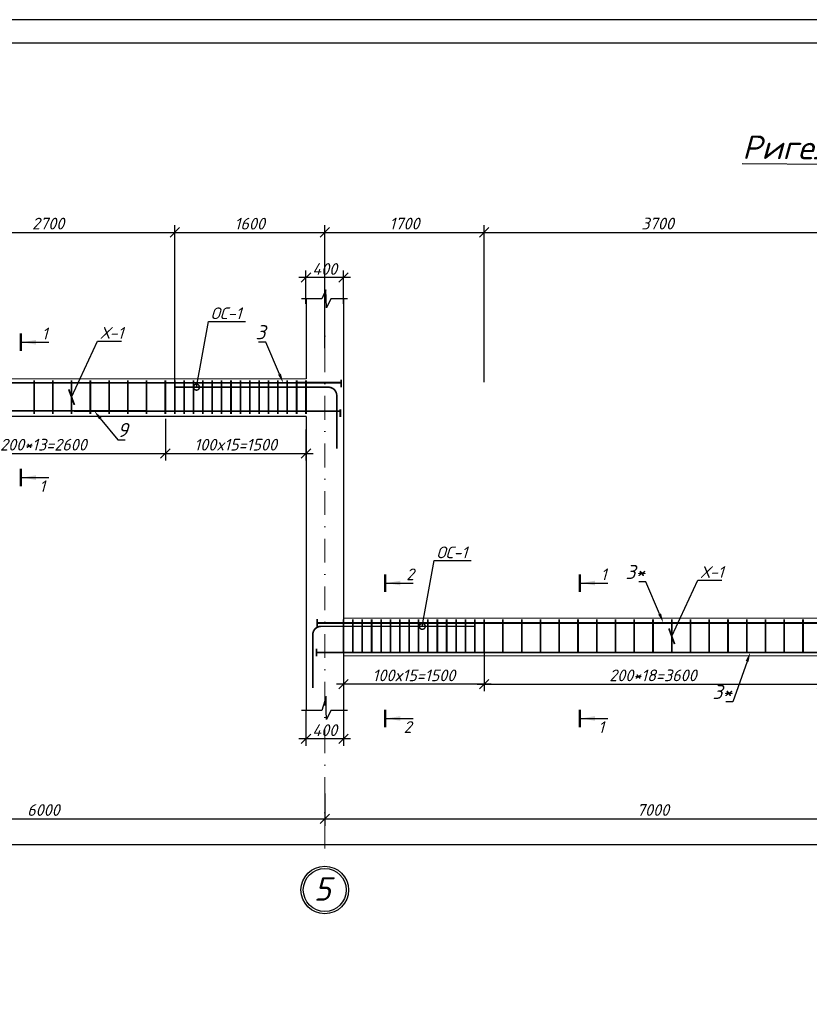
# Model space of a CAD drawing. Header units: millimetres. Extents: x -33345 to 4712671, y -3392 to 121473.
# Tile 542 of 656: x 2735623 to 2752464, y 65501 to 86501. Entities that reach past the tile are written whole.
import ezdxf
from ezdxf import colors
from ezdxf.entities.mleader import LeaderData, LeaderLine
from ezdxf.math import Vec2, Vec3

# ---------------------------------------------------------------- set-up
doc = ezdxf.new("R2010")
doc.units = ezdxf.units.MM
doc.linetypes.add('DASHDOTX2', pattern=[50.8, 25.4, -12.7, 0, -12.7])
doc.layers.add('0.25', color=7, linetype='Continuous', lineweight=25)
doc.layers.add('АСО-Текст', color=7, linetype='Continuous', lineweight=20)
doc.layers.add('Лист', color=7, linetype='Continuous')
doc.styles.add('_text', font='isocpeui.ttf')
doc.styles.add('GOST 2.304', font='isocpeui.ttf')
doc.styles.add('RUSS', font='RUSS.shx', dxfattribs={"width": 0.8, "oblique": 15, "height": 250})
doc.styles.add('ГОСТ 250', font='isocpeui.ttf', dxfattribs={"height": 250})
doc.styles.add('Тохир', font='isocpeui.ttf', dxfattribs={"oblique": 2, "height": 250})
doc.dimstyles.new('Islom 94', dxfattribs={"dimtxt": 250, "dimasz": 200, "dimexe": 150, "dimexo": 100, "dimgap": 60, "dimtad": 1, "dimdec": 0, "dimtxsty": '_text', "dimblk": 'OBLIQUE', "dimcen": 0, "dimdle": 150, "dimadec": 0, "dimazin": 0, "dimtfac": 1, "dimtdec": 0, "dimtmove": 0, "dimatfit": 3, "dimfxl": 1, "dimarcsym": 0})

# ---------------------------------------------------------------- blocks, each defined once
blk = doc.blocks.new('*U327')
at = {"layer": '0.25', "color": 5, "linetype": 'Continuous', "lineweight": 25, "ltscale": 100}
blk.add_lwpolyline([(-125914, 0), (0, 0), (0, 42000), (-125914, 42000), (-125914, 0)], dxfattribs=at)
at = {"layer": '0.25', "color": 7, "linetype": 'Continuous', "lineweight": 30, "ltscale": 100}
blk.add_lwpolyline([(-123914, 500), (-500, 500), (-500, 41500), (-123914, 41500), (-123914, 500)], dxfattribs=at)
blk = doc.blocks.new('_Oblique')
at = {"color": 0, "linetype": 'ByBlock', "lineweight": -2}
blk.add_line((-0.5, -0.5), (0.5, 0.5), dxfattribs=at)
blk = doc.blocks.new('*D1342')
at = {"color": 0, "lineweight": -2, "ltscale": 10, "transparency": 16777216}
for p, q in [((2741729, 71767), (2741729, 71013)), ((2742529, 71767), (2742529, 71013)), ((2742679, 71163), (2741579, 71163))]:
    blk.add_line(p, q, dxfattribs=at)
at = {"layer": 'Defpoints', "color": 0, "ltscale": 10, "transparency": 16777216}
for p in [(2741729, 71867), (2742529, 71867), (2741729, 71163)]:
    blk.add_point(p, dxfattribs=at)
at = {"color": 0, "lineweight": -2, "ltscale": 10, "transparency": 16777216, "xscale": 200, "yscale": 200, "zscale": 200, "rotation": 180}
blk.add_blockref('_Oblique', (2741729, 71163), dxfattribs=at)
at = {"color": 0, "lineweight": -2, "ltscale": 10, "transparency": 16777216, "xscale": 200, "yscale": 200, "zscale": 200}
blk.add_blockref('_Oblique', (2742529, 71163), dxfattribs=at)
at = {"color": 0, "ltscale": 10, "transparency": 16777216, "insert": (2742129, 71348), "char_height": 250, "attachment_point": 5, "style": '_text'}
blk.add_mtext('400', dxfattribs=at)
blk = doc.blocks.new('*D1343')
at = {"color": 0, "lineweight": -2, "ltscale": 10, "transparency": 16777216}
for p, q in [((2741729, 80439), (2741729, 81150)), ((2742529, 80439), (2742529, 81150)), ((2742679, 81000), (2741579, 81000))]:
    blk.add_line(p, q, dxfattribs=at)
at = {"layer": 'Defpoints', "color": 0, "ltscale": 10, "transparency": 16777216}
for p in [(2741729, 81000), (2741729, 80339), (2742529, 80339)]:
    blk.add_point(p, dxfattribs=at)
at = {"color": 0, "lineweight": -2, "ltscale": 10, "transparency": 16777216, "xscale": 200, "yscale": 200, "zscale": 200, "rotation": 180}
blk.add_blockref('_Oblique', (2741729, 81000), dxfattribs=at)
at = {"color": 0, "lineweight": -2, "ltscale": 10, "transparency": 16777216, "xscale": 200, "yscale": 200, "zscale": 200}
blk.add_blockref('_Oblique', (2742529, 81000), dxfattribs=at)
at = {"color": 0, "ltscale": 10, "transparency": 16777216, "insert": (2742129, 81185), "char_height": 250, "attachment_point": 5, "style": '_text'}
blk.add_mtext('400', dxfattribs=at)
blk = doc.blocks.new('*D2859')
at = {"color": 0, "lineweight": -2, "ltscale": 10, "transparency": 16777216}
for p, q in [((2812929, 77052), (2812929, 68756)), ((2694129, 74194), (2694129, 68756)), ((2813079, 68906), (2693979, 68906))]:
    blk.add_line(p, q, dxfattribs=at)
at = {"layer": 'Defpoints', "color": 0, "ltscale": 10, "transparency": 16777216}
for p in [(2812929, 77152), (2694129, 74294, 1359241), (2694129, 68906)]:
    blk.add_point(p, dxfattribs=at)
at = {"color": 0, "lineweight": -2, "ltscale": 10, "transparency": 16777216, "xscale": 200, "yscale": 200, "zscale": 200, "rotation": 180}
blk.add_blockref('_Oblique', (2694129, 68906), dxfattribs=at)
at = {"color": 0, "lineweight": -2, "ltscale": 10, "transparency": 16777216, "xscale": 200, "yscale": 200, "zscale": 200}
blk.add_blockref('_Oblique', (2812929, 68906), dxfattribs=at)
at = {"color": 0, "ltscale": 10, "transparency": 16777216, "insert": (2753529, 69091), "char_height": 250, "attachment_point": 5, "style": '_text'}
blk.add_mtext('59400', dxfattribs=at)
blk = doc.blocks.new('*D1402')
at = {"color": 0, "lineweight": -2, "ltscale": 10, "transparency": 16777216}
for p, q in [((2738729, 77991), (2738729, 77102)), ((2741729, 77759), (2741729, 77102)), ((2738579, 77252), (2741879, 77252))]:
    blk.add_line(p, q, dxfattribs=at)
at = {"layer": 'Defpoints', "color": 0, "ltscale": 10, "transparency": 16777216}
for p in [(2738729, 78091), (2741729, 77859), (2741729, 77252)]:
    blk.add_point(p, dxfattribs=at)
at = {"color": 0, "lineweight": -2, "ltscale": 10, "transparency": 16777216, "xscale": 200, "yscale": 200, "zscale": 200, "rotation": 180}
blk.add_blockref('_Oblique', (2738729, 77252), dxfattribs=at)
at = {"color": 0, "lineweight": -2, "ltscale": 10, "transparency": 16777216, "xscale": 200, "yscale": 200, "zscale": 200}
blk.add_blockref('_Oblique', (2741729, 77252), dxfattribs=at)
at = {"color": 0, "ltscale": 10, "transparency": 16777216, "insert": (2740229, 77437), "char_height": 250, "attachment_point": 5, "style": '_text'}
blk.add_mtext('100x15=1500', dxfattribs=at)
blk = doc.blocks.new('*D1403')
at = {"color": 0, "lineweight": -2, "ltscale": 10, "transparency": 16777216}
for p, q in [((2733529, 77877), (2733529, 77102)), ((2738729, 77877), (2738729, 77102)), ((2733379, 77252), (2738879, 77252))]:
    blk.add_line(p, q, dxfattribs=at)
at = {"layer": 'Defpoints', "color": 0, "ltscale": 10, "transparency": 16777216}
for p in [(2733529, 77977, 1359241), (2738729, 77977, 1359241), (2738729, 77252)]:
    blk.add_point(p, dxfattribs=at)
at = {"color": 0, "lineweight": -2, "ltscale": 10, "transparency": 16777216, "xscale": 200, "yscale": 200, "zscale": 200, "rotation": 180}
blk.add_blockref('_Oblique', (2733529, 77252), dxfattribs=at)
at = {"color": 0, "lineweight": -2, "ltscale": 10, "transparency": 16777216, "xscale": 200, "yscale": 200, "zscale": 200}
blk.add_blockref('_Oblique', (2738729, 77252), dxfattribs=at)
at = {"color": 0, "ltscale": 10, "transparency": 16777216, "insert": (2736129, 77437), "char_height": 250, "attachment_point": 5, "style": '_text'}
blk.add_mtext('200*13=2600', dxfattribs=at)
blk = doc.blocks.new('*D1504')
at = {"color": 0, "lineweight": -2, "ltscale": 10, "transparency": 16777216}
for p, q in [((2745530, 73071), (2745530, 72182)), ((2742530, 72839), (2742530, 72182)), ((2745680, 72332), (2742380, 72332))]:
    blk.add_line(p, q, dxfattribs=at)
at = {"layer": 'Defpoints', "color": 0, "ltscale": 10, "transparency": 16777216}
for p in [(2745530, 73171), (2742530, 72939), (2742530, 72332)]:
    blk.add_point(p, dxfattribs=at)
at = {"color": 0, "lineweight": -2, "ltscale": 10, "transparency": 16777216, "xscale": 200, "yscale": 200, "zscale": 200, "rotation": 180}
blk.add_blockref('_Oblique', (2742530, 72332), dxfattribs=at)
at = {"color": 0, "lineweight": -2, "ltscale": 10, "transparency": 16777216, "xscale": 200, "yscale": 200, "zscale": 200}
blk.add_blockref('_Oblique', (2745530, 72332), dxfattribs=at)
at = {"color": 0, "ltscale": 10, "transparency": 16777216, "insert": (2744030, 72517), "char_height": 250, "attachment_point": 5, "style": '_text'}
blk.add_mtext('100x15=1500', dxfattribs=at)
blk = doc.blocks.new('*D1506')
at = {"color": 0, "lineweight": -2, "ltscale": 10, "transparency": 16777216}
for p, q in [((2745530, 72890), (2745530, 72182)), ((2752729, 72890), (2752729, 72182)), ((2745380, 72332), (2752879, 72332))]:
    blk.add_line(p, q, dxfattribs=at)
at = {"layer": 'Defpoints', "color": 0, "ltscale": 10, "transparency": 16777216}
for p in [(2745530, 72990, 1359241), (2752729, 72990, 1359241), (2752729, 72332)]:
    blk.add_point(p, dxfattribs=at)
at = {"color": 0, "lineweight": -2, "ltscale": 10, "transparency": 16777216, "xscale": 200, "yscale": 200, "zscale": 200, "rotation": 180}
blk.add_blockref('_Oblique', (2745530, 72332), dxfattribs=at)
at = {"color": 0, "lineweight": -2, "ltscale": 10, "transparency": 16777216, "xscale": 200, "yscale": 200, "zscale": 200}
blk.add_blockref('_Oblique', (2752729, 72332), dxfattribs=at)
at = {"color": 0, "ltscale": 10, "transparency": 16777216, "insert": (2749129, 72517), "char_height": 250, "attachment_point": 5, "style": '_text'}
blk.add_mtext('200*18=3600', dxfattribs=at)
blk = doc.blocks.new('*D2917')
at = {"color": 0, "lineweight": -2, "transparency": 16777216}
for p, q in [((2733529, 78865), (2733529, 82116)), ((2738929, 78769), (2738929, 82116)), ((2733379, 81966), (2739079, 81966))]:
    blk.add_line(p, q, dxfattribs=at)
at = {"layer": 'Defpoints', "color": 0, "transparency": 16777216}
for p in [(2738929, 81966), (2733529, 78765, 1359241), (2738929, 78669, 1359241)]:
    blk.add_point(p, dxfattribs=at)
at = {"color": 0, "lineweight": -2, "transparency": 16777216, "xscale": 200, "yscale": 200, "zscale": 200, "rotation": 180}
blk.add_blockref('_Oblique', (2733529, 81966), dxfattribs=at)
at = {"color": 0, "lineweight": -2, "transparency": 16777216, "xscale": 200, "yscale": 200, "zscale": 200}
blk.add_blockref('_Oblique', (2738929, 81966), dxfattribs=at)
at = {"color": 0, "lineweight": 0, "transparency": 16777216, "insert": (2736229, 82153), "char_height": 250, "attachment_point": 5, "style": '_text'}
blk.add_mtext('2700', dxfattribs=at)
blk = doc.blocks.new('*D1512')
at = {"color": 0, "lineweight": -2, "transparency": 16777216}
for p, q in [((2738929, 79432), (2738929, 82116)), ((2742129, 79497), (2742129, 82116)), ((2738779, 81966), (2742279, 81966))]:
    blk.add_line(p, q, dxfattribs=at)
at = {"layer": 'Defpoints', "color": 0, "transparency": 16777216}
for p in [(2742129, 81966), (2742129, 79397, 1359241), (2738929, 79332, 1359241)]:
    blk.add_point(p, dxfattribs=at)
at = {"color": 0, "lineweight": -2, "transparency": 16777216, "xscale": 200, "yscale": 200, "zscale": 200, "rotation": 180}
blk.add_blockref('_Oblique', (2738929, 81966), dxfattribs=at)
at = {"color": 0, "lineweight": -2, "transparency": 16777216, "xscale": 200, "yscale": 200, "zscale": 200}
blk.add_blockref('_Oblique', (2742129, 81966), dxfattribs=at)
at = {"color": 0, "lineweight": 0, "transparency": 16777216, "insert": (2740529, 82151), "char_height": 250, "attachment_point": 5, "style": '_text'}
blk.add_mtext('1600', dxfattribs=at)
blk = doc.blocks.new('*D1513')
at = {"color": 0, "lineweight": -2, "transparency": 16777216}
for p, q in [((2742129, 79497), (2742129, 82116)), ((2745529, 79436), (2745529, 82116)), ((2741979, 81966), (2745679, 81966))]:
    blk.add_line(p, q, dxfattribs=at)
at = {"layer": 'Defpoints', "color": 0, "transparency": 16777216}
for p in [(2745529, 81966), (2742129, 79397, 1359241), (2745529, 79336, 1359241)]:
    blk.add_point(p, dxfattribs=at)
at = {"color": 0, "lineweight": -2, "transparency": 16777216, "xscale": 200, "yscale": 200, "zscale": 200, "rotation": 180}
blk.add_blockref('_Oblique', (2742129, 81966), dxfattribs=at)
at = {"color": 0, "lineweight": -2, "transparency": 16777216, "xscale": 200, "yscale": 200, "zscale": 200}
blk.add_blockref('_Oblique', (2745529, 81966), dxfattribs=at)
at = {"color": 0, "lineweight": 0, "transparency": 16777216, "insert": (2743829, 82153), "char_height": 250, "attachment_point": 5, "style": '_text'}
blk.add_mtext('1700', dxfattribs=at)
blk = doc.blocks.new('*D1514')
at = {"color": 0, "lineweight": -2, "transparency": 16777216}
for p, q in [((2745529, 78773), (2745529, 82116)), ((2752929, 78769), (2752929, 82116)), ((2745379, 81966), (2753079, 81966))]:
    blk.add_line(p, q, dxfattribs=at)
at = {"layer": 'Defpoints', "color": 0, "transparency": 16777216}
for p in [(2752929, 81966), (2745529, 78673, 1359241), (2752929, 78669, 1359241)]:
    blk.add_point(p, dxfattribs=at)
at = {"color": 0, "lineweight": -2, "transparency": 16777216, "xscale": 200, "yscale": 200, "zscale": 200, "rotation": 180}
blk.add_blockref('_Oblique', (2745529, 81966), dxfattribs=at)
at = {"color": 0, "lineweight": -2, "transparency": 16777216, "xscale": 200, "yscale": 200, "zscale": 200}
blk.add_blockref('_Oblique', (2752929, 81966), dxfattribs=at)
at = {"color": 0, "lineweight": 0, "transparency": 16777216, "insert": (2749229, 82153), "char_height": 250, "attachment_point": 5, "style": '_text'}
blk.add_mtext('3700', dxfattribs=at)
blk = doc.blocks.new('_ArchTick')
at = {"color": 0, "linetype": 'ByBlock', "const_width": 0.15}
blk.add_lwpolyline([(-0.5, -0.5), (0.5, 0.5)], dxfattribs=at)
blk = doc.blocks.new('_DotSmall')
at = {"color": 0, "linetype": 'ByBlock', "const_width": 0.5}
blk.add_lwpolyline([(-0.0625, 0, 1), (0.0625, 0, 1)], format="xyb", close=True, dxfattribs=at)
blk = doc.blocks.new('*D2936')
at = {"color": 0, "lineweight": -2, "ltscale": 10, "transparency": 16777216}
for p, q in [((2730129, 70196), (2730129, 69310)), ((2742129, 69997), (2742129, 69310)), ((2729979, 69460), (2742279, 69460))]:
    blk.add_line(p, q, dxfattribs=at)
at = {"layer": 'Defpoints', "color": 0, "ltscale": 10, "transparency": 16777216}
for p in [(2730129, 70296), (2742129, 70097), (2742129, 69460)]:
    blk.add_point(p, dxfattribs=at)
at = {"color": 0, "lineweight": -2, "ltscale": 10, "transparency": 16777216, "xscale": 200, "yscale": 200, "zscale": 200, "rotation": 180}
blk.add_blockref('_Oblique', (2730129, 69460), dxfattribs=at)
at = {"color": 0, "lineweight": -2, "ltscale": 10, "transparency": 16777216, "xscale": 200, "yscale": 200, "zscale": 200}
blk.add_blockref('_Oblique', (2742129, 69460), dxfattribs=at)
at = {"color": 0, "ltscale": 10, "transparency": 16777216, "insert": (2736129, 69645), "char_height": 250, "attachment_point": 5, "style": '_text'}
blk.add_mtext('6000', dxfattribs=at)
blk = doc.blocks.new('*D2937')
at = {"color": 0, "lineweight": -2, "ltscale": 10, "transparency": 16777216}
for p, q in [((2756129, 70155), (2756129, 69310)), ((2742129, 69997), (2742129, 69310)), ((2741979, 69460), (2756279, 69460))]:
    blk.add_line(p, q, dxfattribs=at)
at = {"layer": 'Defpoints', "color": 0, "ltscale": 10, "transparency": 16777216}
for p in [(2756129, 70255), (2742129, 70097), (2756129, 69460)]:
    blk.add_point(p, dxfattribs=at)
at = {"color": 0, "lineweight": -2, "ltscale": 10, "transparency": 16777216, "xscale": 200, "yscale": 200, "zscale": 200, "rotation": 180}
blk.add_blockref('_Oblique', (2742129, 69460), dxfattribs=at)
at = {"color": 0, "lineweight": -2, "ltscale": 10, "transparency": 16777216, "xscale": 200, "yscale": 200, "zscale": 200}
blk.add_blockref('_Oblique', (2756129, 69460), dxfattribs=at)
at = {"color": 0, "ltscale": 10, "transparency": 16777216, "insert": (2749129, 69646), "char_height": 250, "attachment_point": 5, "style": '_text'}
blk.add_mtext('7000', dxfattribs=at)
blk = doc.blocks.new('asdfsad')
at = {"layer": 'АСО-Текст', "char_height": 300, "width": 4488.273, "attachment_point": 1, "style": 'RUSS'}
for insert in [(1262235.5, -413358.2), (1255930.4, -416387.8)]:
    blk.add_mtext('\\pi1133.11364;Продольная\\P\\pi1308.11364;арматура \\P\\pi1474.93182;колонны', dxfattribs=dict(at, insert=insert))

msp = doc.modelspace()

# ---------------------------------------------------------------- linework, layer by layer
at = {"color": 177, "ltscale": 10, "true_color": 0x293189}
for p, q in [((2741729.328, 80553.939), (2741729.328, 78841.039)), ((2741729.328, 80550.332), (2741729.328, 78841.039)), ((2741729.328, 78041.039), (2741729.328, 71769.72))]:
    msp.add_line(p, q, dxfattribs=at)
at = {"color": 1, "linetype": 'DASHDOTX2', "lineweight": 5, "ltscale": 20}
msp.add_line((2742129.483, 80510.221), (2742129.483, 68447.111), dxfattribs=at)
at = {"color": 177, "lineweight": 25, "ltscale": 10, "true_color": 0x293189}
for p, q in [((2742529.328, 80550.332), (2742529.328, 71769.72)), ((2741729.328, 78841.039), (2730529.328, 78834.955)), ((2741729.328, 78041.039), (2730529.328, 78038.644))]:
    msp.add_line(p, q, dxfattribs=at)
at = {"color": 116, "true_color": 0x136734}
for p, q in [((2735672.791, 79622.392), (2736244.499, 79622.393)), ((2735672.791, 76735.179), (2736244.499, 76735.18)), ((2743442.986, 74485.634), (2744014.694, 74485.634)), ((2747594.597, 74485.634), (2748166.305, 74485.634)), ((2743442.986, 71598.421), (2744014.694, 71598.421)), ((2747594.597, 71598.421), (2748166.305, 71598.421))]:
    msp.add_line(p, q, dxfattribs=at)
at = {"color": 154, "lineweight": 0}
for p, q in [((2742529.328, 73734.955), (2755729.328, 73734.955)), ((2742529.328, 72934.955), (2755729.328, 72934.955))]:
    msp.add_line(p, q, dxfattribs=at)
at = {"color": 7}
for points in [[(2742615.331, 80550.332), (2742257.925, 80550.332), (2742166.674, 80356.153), (2742157.891, 80549.22), (2742150.159, 80740.959), (2742068.397, 80550.332), (2741630.082, 80550.332)], [(2742615.331, 71769.72), (2742257.925, 71769.72), (2742166.674, 71575.54), (2742157.891, 71768.607), (2742157.335, 72062.786), (2742068.397, 71769.72), (2741630.082, 71769.72)]]:
    msp.add_lwpolyline(points, dxfattribs=at)
at = {"color": 116, "linetype": 'Continuous', "lineweight": 50, "ltscale": 100, "true_color": 0x136734}
for points in [[(2735647.791, 79437.668), (2735647.791, 79807.116)], [(2735647.791, 76550.455), (2735647.791, 76919.903)], [(2743417.986, 74300.91), (2743417.986, 74670.358)], [(2747569.597, 74300.91), (2747569.597, 74670.358)], [(2743417.986, 71413.697), (2743417.986, 71783.145)], [(2747569.597, 71413.697), (2747569.597, 71783.145)]]:
    msp.add_lwpolyline(points, dxfattribs=at)
at = {"ltscale": 100, "const_width": 36.895, "elevation": -1359241.496}
msp.add_lwpolyline([(2742478.283, 78759.46), (2733424.794, 78755.928)], dxfattribs=at)
at = {"color": 32, "ltscale": 100, "true_color": 0xcd6928, "const_width": 36.895}
for points in [[(2735929.328, 78810.129), (2735929.328, 78091.476)], [(2736329.328, 78810.129), (2736329.328, 78091.476)], [(2736729.328, 78810.129), (2736729.328, 78091.476)], [(2737129.328, 78810.129), (2737129.328, 78091.476)], [(2737529.328, 78810.129), (2737529.328, 78091.476)], [(2737929.328, 78810.129), (2737929.328, 78091.476)], [(2738329.328, 78810.129), (2738329.328, 78091.476)], [(2738729.328, 78810.129), (2738729.328, 78091.476)], [(2738929.328, 78810.129), (2738929.328, 78091.476)], [(2739129.328, 78810.129), (2739129.328, 78091.476)], [(2739329.328, 78810.129), (2739329.328, 78091.476)], [(2739329.328, 78810.129), (2739329.328, 78091.476)], [(2739529.328, 78810.129), (2739529.328, 78091.476)], [(2739729.328, 78810.129), (2739729.328, 78091.476)], [(2739929.328, 78810.129), (2739929.328, 78091.476)], [(2740129.328, 78810.129), (2740129.328, 78091.476)], [(2740329.328, 78810.129), (2740329.328, 78091.476)], [(2740529.328, 78810.129), (2740529.328, 78091.476)], [(2740729.328, 78810.129), (2740729.328, 78091.476)], [(2740929.328, 78810.129), (2740929.328, 78091.476)], [(2741129.328, 78810.129), (2741129.328, 78091.476)], [(2741329.328, 78810.129), (2741329.328, 78091.476)], [(2741529.328, 78810.129), (2741529.328, 78091.476)], [(2741729.328, 78810.129), (2741729.328, 78091.476)], [(2742529.638, 73710.129), (2742529.638, 72991.476)], [(2742729.638, 73710.129), (2742729.638, 72991.476)], [(2742929.638, 73710.129), (2742929.638, 72991.476)], [(2743129.638, 73710.129), (2743129.638, 72991.476)], [(2743329.638, 73710.129), (2743329.638, 72991.476)], [(2743529.638, 73710.129), (2743529.638, 72991.476)], [(2743729.638, 73710.129), (2743729.638, 72991.476)], [(2743929.638, 73710.129), (2743929.638, 72991.476)], [(2744129.638, 73710.129), (2744129.638, 72991.476)], [(2744329.638, 73710.129), (2744329.638, 72991.476)], [(2744529.638, 73710.129), (2744529.638, 72991.476)], [(2744729.638, 73710.129), (2744729.638, 72991.476)], [(2744929.638, 73710.129), (2744929.638, 72991.476)], [(2744929.638, 73710.129), (2744929.638, 72991.476)], [(2745129.638, 73710.129), (2745129.638, 72991.476)], [(2745329.638, 73710.129), (2745329.638, 72991.476)], [(2745529.638, 73710.129), (2745529.638, 72991.476)], [(2745929.638, 73710.129), (2745929.638, 72991.476)], [(2746329.638, 73710.129), (2746329.638, 72991.476)], [(2746729.638, 73710.129), (2746729.638, 72991.476)], [(2747129.638, 73710.129), (2747129.638, 72991.476)], [(2747529.638, 73710.129), (2747529.638, 72991.476)], [(2747929.638, 73710.129), (2747929.638, 72991.476)], [(2748329.638, 73710.129), (2748329.638, 72991.476)], [(2748729.638, 73710.129), (2748729.638, 72991.476)], [(2749129.638, 73710.129), (2749129.638, 72991.476)], [(2749529.638, 73710.129), (2749529.638, 72991.476)], [(2749929.638, 73710.129), (2749929.638, 72991.476)], [(2750329.638, 73710.129), (2750329.638, 72991.476)], [(2750729.638, 73710.129), (2750729.638, 72991.476)], [(2751129.638, 73710.129), (2751129.638, 72991.476)], [(2751529.638, 73710.129), (2751529.638, 72991.476)], [(2751929.638, 73710.129), (2751929.638, 72991.476)], [(2752329.638, 73710.129), (2752329.638, 72991.476)]]:
    msp.add_lwpolyline(points, dxfattribs=at)
at = {"ltscale": 100, "const_width": 36.895}
for points in [[(2742478.283, 78822.147), (2742478.283, 78657.728)], [(2742461.322, 78151.27), (2742301.524, 78151.277), (2731379.409, 78160.896)], [(2742461.322, 78193.046), (2742461.322, 78028.627)], [(2741967.788, 73716.062), (2741967.788, 73551.644)], [(2756478.283, 73633.853), (2741967.788, 73633.853)], [(2741950.827, 73086.962), (2741950.827, 72922.543)], [(2756461.322, 73004.752), (2741950.827, 73004.752)]]:
    msp.add_lwpolyline(points, dxfattribs=at)
at = {"color": 5, "ltscale": 100, "const_width": 35}
for points in [[(2742384.884, 77350.882), (2742384.884, 78484.451, 0.432221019), (2742195.314, 78662.781), (2738929.328, 78662.781)], [(2741873.771, 72250.882), (2741873.771, 73384.451, -0.432221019), (2742063.342, 73562.781), (2745329.328, 73562.781)]]:
    msp.add_lwpolyline(points, format="xyb", dxfattribs=at)
at = {"color": 18, "ltscale": 15, "true_color": 0x000000}
msp.add_circle((2742129.483, 67939.597), 507.514, dxfattribs=at)
at = {"color": 1, "lineweight": 30, "ltscale": 15}
msp.add_circle((2742129.483, 67939.597), 457.514, dxfattribs=at)
at = {"color": 116, "true_color": 0x136734}
for points in [[(2735672.791, 79622.392), (2735973.241, 79672.671), (2735973.241, 79572.115)], [(2735672.791, 76735.179), (2735973.241, 76785.458), (2735973.241, 76684.902)], [(2743442.986, 74485.634), (2743743.436, 74535.912), (2743743.436, 74435.356)], [(2747594.597, 74485.634), (2747895.047, 74535.912), (2747895.047, 74435.356)], [(2743442.986, 71598.421), (2743743.436, 71648.699), (2743743.436, 71548.143)], [(2747594.597, 71598.421), (2747895.047, 71648.699), (2747895.047, 71548.143)]]:
    msp.add_solid(points, dxfattribs=at)

# ---------------------------------------------------------------- block references
at = {"lineweight": 25, "xscale": 0.9162906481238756, "yscale": 0.9162906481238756, "zscale": 0.9162906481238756}
msp.add_blockref('asdfsad', (1187190.092, 458811.149, 1359241.5), dxfattribs=at)
at = {"layer": 'Лист', "ltscale": 100, "transparency": 33554687}
msp.add_blockref('*U327', (2816119.017, 44501.326, 1359241.5), dxfattribs=at)

# ---------------------------------------------------------------- texts
at = {"color": 116, "true_color": 0x136734, "style": '_text'}
for s, p in [('1', (2736041.844, 76426.34)), ('2', (2743812.039, 71289.582)), ('1', (2747963.65, 71289.582))]:
    msp.add_text(s, height=250, dxfattribs=at).set_placement(p)
at = {"color": 177, "ltscale": 10, "true_color": 0x293189, "insert": (2752622.806, 83772.974), "char_height": 500, "width": 5341.60349, "attachment_point": 5, "rotation": 359.7044053, "style": 'ГОСТ 250'}
msp.add_mtext('{\\LРигель-1*}', dxfattribs=at)
at = {"color": 116, "true_color": 0x136734, "char_height": 250, "width": 186.33523, "attachment_point": 1, "style": '_text'}
for s, insert in [('1', (2736095.266, 79933.296)), ('2', (2743865.461, 74796.537)), ('1', (2748017.071, 74796.537))]:
    msp.add_mtext(s, dxfattribs=dict(at, insert=insert))
at = {"insert": (2742259.156, 67711.611, 473082.499), "char_height": 500, "width": 333.15362, "attachment_point": 9, "style": 'GOST 2.304'}
msp.add_mtext('5', dxfattribs=at)

# ---------------------------------------------------------------- dimensions: what is measured, and where the dimension line sits
at = {"color": 154, "lineweight": 0}
for base, p1, p2, picture, middle in [((2738929.328, 81965.919, -1359241.496), (2733529.328, 78764.702), (2738929.328, 78668.616), '*D2917', (2736229.328, 82152.529, -1359241.496)), ((2742129.483, 81965.919, -1359241.496), (2738929.328, 79332.228), (2742129.483, 79396.577), '*D1512', (2740529.405, 82150.919, -1359241.496)), ((2745529.328, 81965.919, -1359241.496), (2742129.483, 79396.577), (2745529.328, 79336.146), '*D1513', (2743829.405, 82152.529, -1359241.496)), ((2752929.328, 81965.919, -1359241.496), (2745529.328, 78672.533), (2752929.328, 78668.616), '*D1514', (2749229.328, 82152.529, -1359241.496))]:
    dim = msp.add_linear_dim(base=base, p1=p1, p2=p2, dimstyle='Islom 94', override={"dimlfac": 0.5, "dimtmove": 1}, dxfattribs=at)
    dim.commit()
    dim.dimension.update_dxf_attribs({"geometry": picture, "text_midpoint": middle})
at = {"color": 177, "ltscale": 10, "true_color": 0x293189}
for base, p1, p2, text, picture, middle in [((2741729.328, 80999.817), (2742529.328, 80338.989), (2741729.328, 80338.989), '400', '*D1343', (2742129.328, 81184.817)), ((2738729.328, 77251.951, -1359241.496), (2733529.328, 77977.376), (2738729.328, 77977.376), '200*13=<>', '*D1403', (2736129.328, 77436.951, -1359241.496)), ((2742529.638, 72331.831), (2745529.638, 73171.356), (2742529.638, 72939.151), '100x15=<>', '*D1504', (2744029.638, 72516.831)), ((2752729.017, 72331.831, -1359241.496), (2745529.638, 72990.337), (2752729.017, 72990.337), '200*18=<>', '*D1506', (2749129.328, 72516.831, -1359241.496)), ((2741729.328, 71162.641), (2742529.328, 71866.993), (2741729.328, 71866.993), '400', '*D1342', (2742129.328, 71347.641))]:
    dim = msp.add_linear_dim(base=base, p1=p1, p2=p2, text=text, dimstyle='Islom 94', override={"dimlfac": 0.5}, dxfattribs=at)
    dim.commit()
    dim.dimension.update_dxf_attribs({"geometry": picture, "text_midpoint": middle})
dim = msp.add_linear_dim(base=(2741729.328, 77251.951), p1=(2738729.328, 78091.476), p2=(2741729.328, 77859.271), angle=180, text='100x15=<>', dimstyle='Islom 94', override={"dimlfac": 0.5}, dxfattribs=at)
dim.commit()
dim.dimension.update_dxf_attribs({"geometry": '*D1402', "text_midpoint": (2740229.328, 77436.951)})
for base, p1, p2, picture, middle in [((2694129.483, 68906.337, -1359241.496), (2812929.483, 77151.696, -1359241.496), (2694129.483, 74293.565), '*D2859', (2753529.483, 69091.337, -1359241.496)), ((2742129.483, 69459.503), (2730129.483, 70295.796), (2742129.483, 70096.944), '*D2936', (2736129.483, 69644.503)), ((2756129.483, 69459.503), (2742129.483, 70096.944), (2756129.483, 70254.915), '*D2937', (2749129.483, 69646.113))]:
    dim = msp.add_linear_dim(base=base, p1=p1, p2=p2, dimstyle='Islom 94', override={"dimlfac": 0.5}, dxfattribs=at)
    dim.commit()
    dim.dimension.update_dxf_attribs({"geometry": picture, "text_midpoint": middle})

# ---------------------------------------------------------------- leaders
at = {"color": 177, "lineweight": 25, "true_color": 0x293189}
ml = msp.add_multileader_mtext('Standard', dxfattribs=at)
ml.set_content('ОС-1', color=(41, 49, 137), style='Тохир')
ml.set_leader_properties()
ml.set_arrow_properties(name='DOTSMALL')
ml.build(insert=Vec2(0, 0))
ml.multileader.update_dxf_attribs({"text_left_attachment_type": 6, "text_right_attachment_type": 6, "dogleg_length": 0.36, "arrow_head_size": 250})
ctx = ml.context
ctx.base_point, ctx.char_height, ctx.arrow_head_size, ctx.plane_origin = Vec3(2739647.212, 80065.101), 250, 250, Vec3(2746050.619, 79254.58)
ctx.left_attachment, ctx.right_attachment, ctx.text_align_type = 6, 6, 1
notes = []
notes.append((ctx, [(0, (1, 1, 0), (2739646.852, 80065.101), (1, 0), 0.36, [(0, [(2739393.983, 78662.781)], 0, [])])]))
ctx.mtext.insert, ctx.mtext.alignment, ctx.mtext.flow_direction = Vec3(2740022.336, 80365.101), 2, 5
at = {"lineweight": 25}
ml = msp.add_multileader_mtext('Standard', dxfattribs=at)
ml.set_content('Х-1', color=256, style='Тохир')
ml.set_leader_properties()
ml.set_arrow_properties(name='ARCHTICK')
ml.build(insert=Vec2(0, 0))
ml.multileader.update_dxf_attribs({"text_left_attachment_type": 6, "text_right_attachment_type": 6, "dogleg_length": 0.36, "arrow_head_size": 250})
ctx = ml.context
ctx.base_point, ctx.char_height, ctx.arrow_head_size, ctx.plane_origin = Vec3(2737284.502, 79645.892), 250, 250, Vec3(2717926.029, 75472.118)
ctx.left_attachment, ctx.right_attachment, ctx.text_align_type = 6, 6, 1
notes.append((ctx, [(1, (1, 1, 0), (2737284.142, 79645.892), (1, 0), 0.36, [(0, [(2736729.328, 78450.802)], 0, [])])]))
ctx.mtext.insert, ctx.mtext.alignment, ctx.mtext.flow_direction = Vec3(2737589.551, 79945.892), 2, 5
at = {"color": 226, "lineweight": 25, "true_color": 0x691c66}
ml = msp.add_multileader_mtext('Standard', dxfattribs=at)
ml.set_content('3', color=(105, 28, 102), style='Тохир')
ml.set_leader_properties()
ml.build(insert=Vec2(0, 0))
ml.multileader.update_dxf_attribs({"text_left_attachment_type": 6, "text_right_attachment_type": 6, "dogleg_length": 0.36, "arrow_head_size": 200})
ctx = ml.context
ctx.base_point, ctx.char_height, ctx.arrow_head_size, ctx.plane_origin = Vec3(2740644.029, 79626.259, -1359241.496), 300, 200, Vec3(2718806.885, 75733.016, -1359241.496)
ctx.left_attachment, ctx.right_attachment, ctx.text_align_type = 6, 6, 1
notes.append((ctx, [(0, (1, 1, 0), (2740871.593, 79626.259, -1359241.496), (-1, 0), 0.36, [(0, [(2741241.68, 78757.429, -1359241.496)], 0, [])])]))
ctx.mtext.insert, ctx.mtext.width, ctx.mtext.alignment, ctx.mtext.flow_direction = Vec3(2740757.631, 79986.259, -1359241.496), 148.95385, 2, 5
ml = msp.add_multileader_mtext('Standard', dxfattribs=at)
ml.set_content('9', color=(105, 28, 102), style='Тохир')
ml.set_leader_properties()
ml.build(insert=Vec2(0, 0))
ml.multileader.update_dxf_attribs({"text_left_attachment_type": 6, "text_right_attachment_type": 6, "dogleg_length": 0.36, "arrow_head_size": 200})
ctx = ml.context
ctx.base_point, ctx.char_height, ctx.arrow_head_size, ctx.plane_origin = Vec3(2737718.01, 77540.128), 300, 200, Vec3(2714263.371, 73646.885)
ctx.left_attachment, ctx.right_attachment, ctx.text_align_type = 6, 6, 1
notes.append((ctx, [(1, (1, 1, 0), (2737717.65, 77540.128), (1, 0), 0.36, [(0, [(2737214.253, 78152.924)], 0, [])])]))
ctx.mtext.insert, ctx.mtext.width, ctx.mtext.alignment, ctx.mtext.flow_direction = Vec3(2737815.93, 77900.128), 148.95385, 2, 5
at = {"color": 177, "lineweight": 25, "true_color": 0x293189}
ml = msp.add_multileader_mtext('Standard', dxfattribs=at)
ml.set_content('ОС-1', color=(41, 49, 137), style='Тохир')
ml.set_leader_properties()
ml.set_arrow_properties(name='DOTSMALL')
ml.build(insert=Vec2(0, 0))
ml.multileader.update_dxf_attribs({"text_left_attachment_type": 6, "text_right_attachment_type": 6, "dogleg_length": 0.36, "arrow_head_size": 250})
ctx = ml.context
ctx.base_point, ctx.char_height, ctx.arrow_head_size, ctx.plane_origin = Vec3(2744462.723, 74964.588), 250, 250, Vec3(2750866.13, 74158.067)
ctx.left_attachment, ctx.right_attachment, ctx.text_align_type = 6, 6, 1
notes.append((ctx, [(0, (1, 1, 0), (2744462.363, 74964.588), (1, 0), 0.36, [(0, [(2744209.494, 73562.267)], 0, [])])]))
ctx.mtext.insert, ctx.mtext.alignment, ctx.mtext.flow_direction = Vec3(2744837.847, 75264.588), 2, 5
at = {"color": 226, "lineweight": 25, "true_color": 0x691c66}
ml = msp.add_multileader_mtext('Standard', dxfattribs=at)
ml.set_content('3*', color=(105, 28, 102), style='Тохир')
ml.set_leader_properties()
ml.build(insert=Vec2(0, 0))
ml.multileader.update_dxf_attribs({"text_left_attachment_type": 6, "text_right_attachment_type": 6, "dogleg_length": 0.36, "arrow_head_size": 200})
ctx = ml.context
ctx.base_point, ctx.char_height, ctx.arrow_head_size, ctx.plane_origin = Vec3(2748522.428, 74512.549), 300, 200, Vec3(2726913.919, 70623.306)
ctx.left_attachment, ctx.right_attachment, ctx.text_align_type = 6, 6, 1
notes.append((ctx, [(0, (1, 1, 0), (2748978.627, 74512.549), (-1, 0), 0.36, [(0, [(2749348.714, 73643.719)], 0, [])])]))
ctx.mtext.insert, ctx.mtext.width, ctx.mtext.alignment, ctx.mtext.flow_direction = Vec3(2748750.348, 74872.549), 148.95385, 2, 5
at = {"lineweight": 25}
ml = msp.add_multileader_mtext('Standard', dxfattribs=at)
ml.set_content('Х-1', color=256, style='Тохир')
ml.set_leader_properties()
ml.set_arrow_properties(name='ARCHTICK')
ml.build(insert=Vec2(0, 0))
ml.multileader.update_dxf_attribs({"text_left_attachment_type": 6, "text_right_attachment_type": 6, "dogleg_length": 0.36, "arrow_head_size": 250})
ctx = ml.context
ctx.base_point, ctx.char_height, ctx.arrow_head_size, ctx.plane_origin = Vec3(2750084.813, 74545.892), 250, 250, Vec3(2730726.34, 70376.118)
ctx.left_attachment, ctx.right_attachment, ctx.text_align_type = 6, 6, 1
notes.append((ctx, [(1, (1, 1, 0), (2750084.453, 74545.892), (1, 0), 0.36, [(0, [(2749529.638, 73350.802)], 0, [])])]))
ctx.mtext.insert, ctx.mtext.alignment, ctx.mtext.flow_direction = Vec3(2750389.861, 74845.892), 2, 5
at = {"color": 226, "lineweight": 25, "true_color": 0x691c66}
ml = msp.add_multileader_mtext('Standard', dxfattribs=at)
ml.set_content('3*', color=(105, 28, 102), style='Тохир')
ml.set_leader_properties()
ml.build(insert=Vec2(0, 0))
ml.multileader.update_dxf_attribs({"text_left_attachment_type": 6, "text_right_attachment_type": 6, "dogleg_length": 0.36, "arrow_head_size": 200})
ctx = ml.context
ctx.base_point, ctx.char_height, ctx.arrow_head_size, ctx.plane_origin = Vec3(2750377.532, 71954.259), 300, 200, Vec3(2728769.023, 68065.016)
ctx.left_attachment, ctx.right_attachment, ctx.text_align_type = 6, 6, 1
notes.append((ctx, [(0, (1, 1, 0), (2750833.732, 71954.259), (-1, 0), 0.36, [(0, [(2751203.818, 73004.752)], 0, [])])]))
ctx.mtext.insert, ctx.mtext.width, ctx.mtext.alignment, ctx.mtext.flow_direction = Vec3(2750605.452, 72314.259), 148.95385, 2, 5
for ctx, leaders in notes:
    for number, flags, end, landing, length, lines in leaders:
        leader = LeaderData()
        leader.index, (leader.has_last_leader_line, leader.has_dogleg_vector, leader.attachment_direction) = number, flags
        leader.last_leader_point, leader.dogleg_vector, leader.dogleg_length = Vec3(end), Vec3(landing), length
        for number, points, colour, breaks in lines:
            line = LeaderLine()
            line.index, line.vertices, line.color, line.breaks = number, Vec3.list(points), colors.encode_raw_color(colour), breaks
            leader.lines.append(line)
        ctx.leaders.append(leader)

doc.saveas('drawing.dxf')
